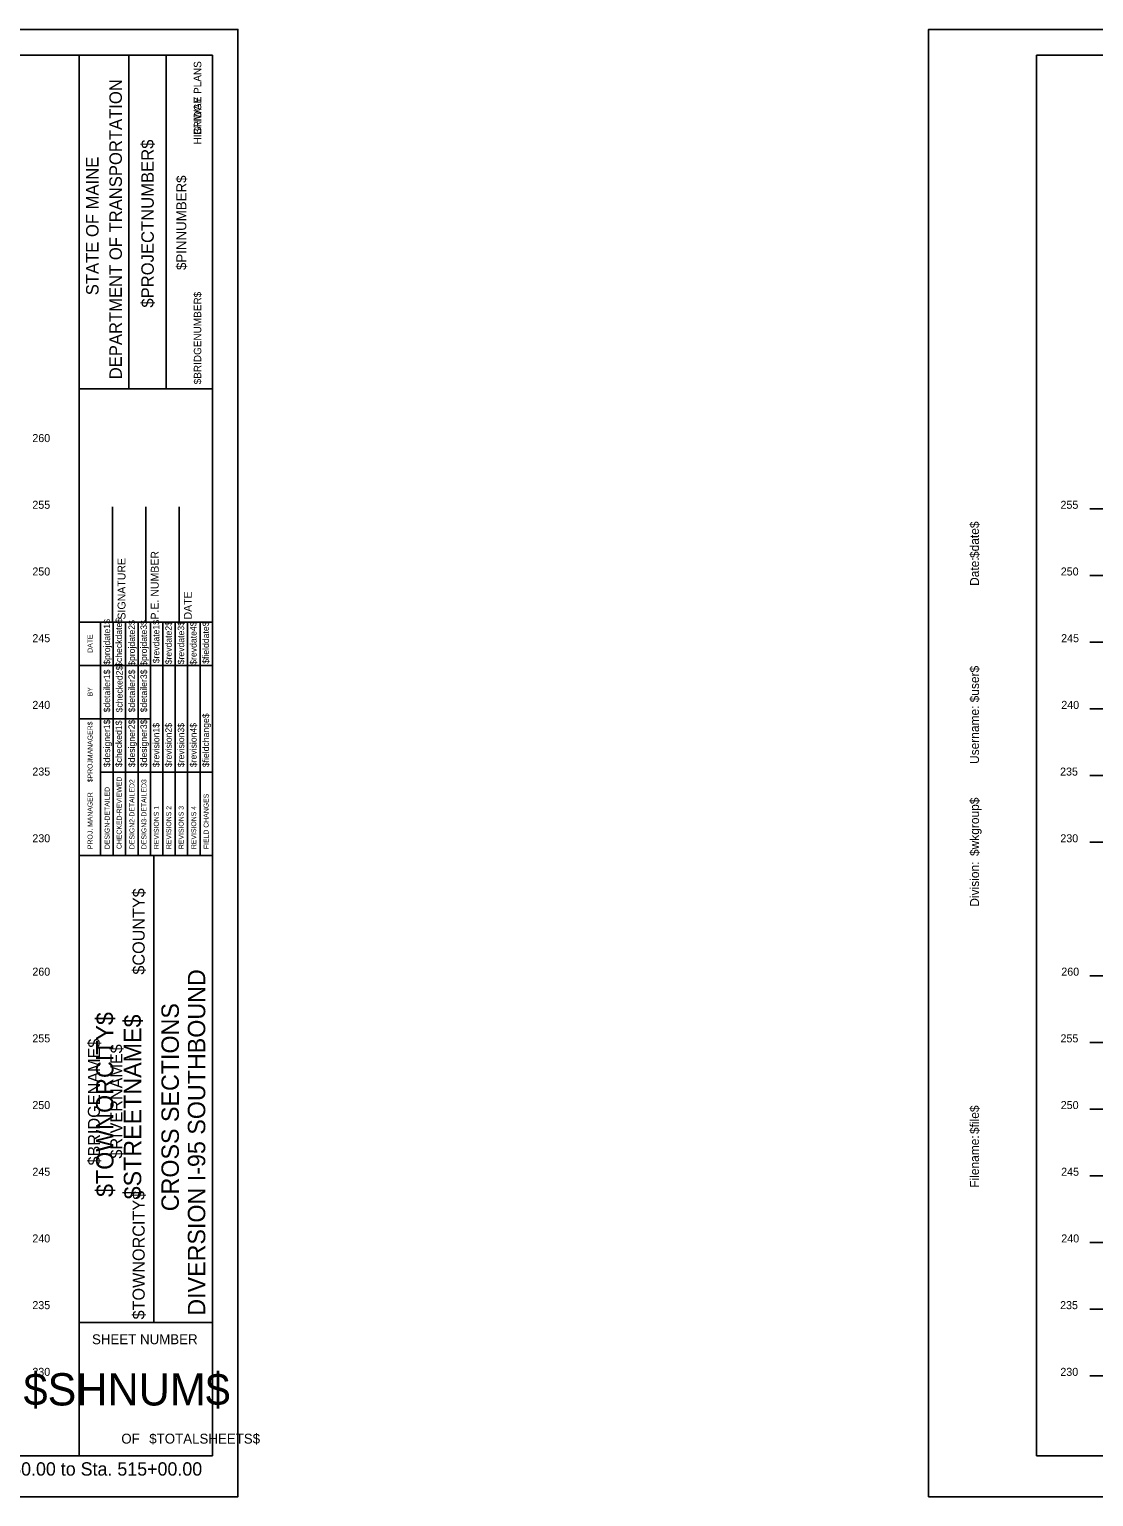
# Model space of a CAD drawing. Extents: x 1170543 to 1177585, y 609599 to 610623.
# Drawn here: x 1173210.8 to 1173290.5, y 609598.8 to 609708.8 of the extents above; entities that cross this region are included whole.
import ezdxf

# ---------------------------------------------------------------- set-up
doc = ezdxf.new("R2010")
doc.units = 0
for name, color, linetype in [('BORDER', 7, 'Continuous'), ('BRIDGE_TITLE', 7, 'Continuous'), ('H_V ANNOTATION', 7, 'Continuous'), ('HIGHWAY_TITLE', 7, 'Continuous'), ('MAJOR', 7, 'Continuous'), ('PLOT BOUNDARY', 7, 'Continuous')]:
    doc.layers.add(name, color=color, linetype=linetype)

msp = doc.modelspace()

# ---------------------------------------------------------------- linework, layer by layer
at = {"layer": 'BORDER'}
for p, q in [((1173224.5, 609706.87), (1173064.5, 609706.87)), ((1173214.5, 609601.88), (1173214.5, 609706.88)), ((1173218.23, 609681.87), (1173218.23, 609706.87)), ((1173221.03, 609681.87), (1173221.03, 609706.87)), ((1173224.5, 609601.88), (1173224.5, 609706.88)), ((1173446.26, 609706.87), (1173286.26, 609706.87)), ((1173286.26, 609706.87), (1173286.26, 609601.87)), ((1173214.51, 609681.87), (1173224.5, 609681.87)), ((1173217, 609664.38), (1173217, 609673.02)), ((1173219.5, 609664.38), (1173219.5, 609673.02)), ((1173222, 609664.38), (1173222, 609673.02)), ((1173214.5, 609664.38), (1173224.5, 609664.38)), ((1173214.5, 609646.88), (1173224.5, 609646.88)), ((1173220.1, 609611.88), (1173220.1, 609646.88)), ((1173214.5, 609611.88), (1173224.5, 609611.88)), ((1173064.5, 609601.87), (1173224.5, 609601.87)), ((1173286.26, 609601.87), (1173446.26, 609601.87))]:
    msp.add_line(p, q, dxfattribs=at)
for points in [[(1173216.12, 609661.13), (1173216.12, 609664.38)], [(1173217.05, 609646.88), (1173217.05, 609664.38)], [(1173217.98, 609664.38), (1173217.98, 609646.88)], [(1173218.92, 609646.88), (1173218.92, 609664.38)], [(1173219.85, 609646.88), (1173219.85, 609664.38)], [(1173220.78, 609646.88), (1173220.78, 609664.38)], [(1173221.71, 609646.88), (1173221.71, 609664.38)], [(1173222.64, 609646.88), (1173222.64, 609664.38)], [(1173223.57, 609646.88), (1173223.57, 609664.38)], [(1173216.12, 609646.88), (1173216.12, 609663.67)], [(1173214.5, 609661.13), (1173224.5, 609661.13)], [(1173214.5, 609657.13), (1173216.12, 609657.13)], [(1173216.12, 609657.13), (1173219.85, 609657.13)], [(1173216.12, 609653.13), (1173224.5, 609653.13)]]:
    msp.add_lwpolyline(points, dxfattribs=at)
at = {"layer": 'MAJOR'}
for p, q in [((1173290.26, 609672.87), (1173291.26, 609672.87)), ((1173290.26, 609667.87), (1173291.26, 609667.87)), ((1173290.26, 609662.87), (1173291.26, 609662.87)), ((1173290.26, 609657.87), (1173291.26, 609657.87)), ((1173290.26, 609652.87), (1173291.26, 609652.87)), ((1173290.26, 609647.87), (1173291.26, 609647.87)), ((1173290.26, 609637.87), (1173291.26, 609637.87)), ((1173290.26, 609632.87), (1173291.26, 609632.87)), ((1173290.26, 609627.87), (1173291.26, 609627.87)), ((1173290.26, 609622.87), (1173291.26, 609622.87)), ((1173290.26, 609617.87), (1173291.26, 609617.87)), ((1173290.26, 609612.87), (1173291.26, 609612.87)), ((1173290.26, 609607.87), (1173291.26, 609607.87))]:
    msp.add_line(p, q, dxfattribs=at)
at = {"layer": 'PLOT BOUNDARY'}
for points in [[(1173056.41, 609598.81), (1173226.41, 609598.81), (1173226.41, 609708.81), (1173056.41, 609708.81)], [(1173278.17, 609598.81), (1173448.17, 609598.81), (1173448.17, 609708.81), (1173278.17, 609708.81)]]:
    msp.add_lwpolyline(points, close=True, dxfattribs=at)

# ---------------------------------------------------------------- texts
at = {"layer": 'BORDER'}
for s, height, rotation, p in [('DEPARTMENT OF TRANSPORTATION', 0.9318, 90, (1173217.71, 609682.58)), ('$PROJECTNUMBER$', 0.9318, 90, (1173220.1, 609687.95)), ('STATE OF MAINE', 0.9318, 90, (1173215.96, 609688.88)), ('$PINNUMBER$', 0.7453, 90, (1173222.54, 609690.77)), ('$date$', 0.67, 90, (1173281.95, 609669.18)), ('P.E. NUMBER', 0.5906, 90, (1173220.47, 609664.57)), ('SIGNATURE', 0.591, 90, (1173217.98, 609664.57)), ('Date:', 0.67, 90, (1173281.95, 609667.09)), ('DATE', 0.591, 90, (1173222.95, 609664.57)), ('$projdate1$', 0.4845, 90, (1173216.83, 609661.18)), ('$checkdate$', 0.4845, 90, (1173217.72, 609661.02)), ('$projdate2$', 0.4845, 90, (1173218.69, 609661.1)), ('$projdate3$', 0.4845, 90, (1173219.59, 609661.1)), ('$revdate1$', 0.485, 90, (1173220.52, 609661.29)), ('$revdate2$', 0.485, 90, (1173221.45, 609661.21)), ('$revdate3$', 0.485, 90, (1173222.38, 609661.21)), ('$revdate4$', 0.485, 90, (1173223.31, 609661.18)), ('$fielddate$', 0.4845, 90, (1173224.24, 609661.25)), ('DATE', 0.371, 90, (1173215.51, 609662.08)), ('$detailer1$', 0.4845, 90, (1173216.83, 609657.61)), ('$checked2$', 0.485, 90, (1173217.76, 609657.61)), ('$detailer2$', 0.4845, 90, (1173218.69, 609657.61)), ('$detailer3$', 0.4845, 90, (1173219.59, 609657.61)), ('$user$', 0.67, 90, (1173281.95, 609658.36)), ('BY', 0.371, 90, (1173215.51, 609658.81)), ('$fieldchange$', 0.4845, 90, (1173224.24, 609653.5)), ('Username:', 0.67, 90, (1173281.95, 609653.74)), ('$PROJMANAGER$', 0.3727, 90, (1173215.51, 609652.37)), ('$designer1$', 0.4845, 90, (1173216.83, 609653.5)), ('$checked1$', 0.485, 90, (1173217.72, 609653.5)), ('$designer2$', 0.4845, 90, (1173218.69, 609653.5)), ('$designer3$', 0.4845, 90, (1173219.59, 609653.5)), ('$revision1$', 0.4845, 90, (1173220.52, 609653.5)), ('$revision2$', 0.4845, 90, (1173221.45, 609653.5)), ('$revision3$', 0.4845, 90, (1173222.38, 609653.5)), ('$revision4$', 0.4845, 90, (1173223.31, 609653.5)), ('CHECKED-REVIEWED', 0.3727, 90, (1173217.69, 609647.36)), ('DESIGN2-DETAILED2', 0.3727, 90, (1173218.65, 609647.36)), ('DESIGN3-DETAILED3', 0.3727, 90, (1173219.55, 609647.36)), ('PROJ. MANAGER', 0.3727, 90, (1173215.51, 609647.36)), ('DESIGN-DETAILED', 0.3727, 90, (1173216.79, 609647.36)), ('FIELD CHANGES', 0.3727, 90, (1173224.21, 609647.36)), ('$wkgroup$', 0.67, 90, (1173281.95, 609646.84)), ('REVISIONS 1', 0.3727, 90, (1173220.48, 609647.36)), ('REVISIONS 2', 0.3727, 90, (1173221.41, 609647.36)), ('REVISIONS 3', 0.3727, 90, (1173222.34, 609647.36)), ('REVISIONS 4', 0.3727, 90, (1173223.28, 609647.36)), ('Division:', 0.67, 90, (1173281.95, 609643.04)), ('DIVERSION I-95 SOUTHBOUND', 1.3043, 90, (1173223.96, 609612.38)), ('CROSS SECTIONS', 1.3043, 90, (1173221.98, 609620.21)), ('$file$', 0.67, 90, (1173281.95, 609626)), ('Filename:', 0.67, 90, (1173281.95, 609621.97)), ('SHEET NUMBER', 0.7453, 360, (1173215.47, 609610.24)), ('$SHNUM$', 2.419, 360, (1173210.34, 609605.65)), ('OF', 0.745, 360, (1173217.67, 609602.79)), ('$TOTALSHEETS$', 0.7453, 360, (1173219.76, 609602.79))]:
    msp.add_text(s, height=height, rotation=rotation, dxfattribs=at).set_placement(p)
at = {"layer": 'BRIDGE_TITLE'}
for s, height, p in [('BRIDGE PLANS', 0.559, (1173223.66, 609700.9)), ('$BRIDGENUMBER$', 0.559, (1173223.66, 609682.2)), ('$COUNTY$', 0.907, (1173219.42, 609637.95)), ('$BRIDGENAME$', 0.9072, (1173216.07, 609623.64)), ('$RIVERNAME$', 0.9072, (1173217.75, 609624.16)), ('$TOWNORCITY$', 0.9072, (1173219.42, 609612.1))]:
    msp.add_text(s, height=height, rotation=90, dxfattribs=at).set_placement(p)
at = {"layer": 'H_V ANNOTATION'}
for s, height, p in [('260', 0.6, (1173211, 609677.87)), ('255', 0.6, (1173211, 609672.87)), ('255', 0.6, (1173288.06, 609672.87)), ('250', 0.6, (1173211, 609667.87)), ('250', 0.6, (1173288.08, 609667.87)), ('245', 0.6, (1173211, 609662.87)), ('245', 0.6, (1173288.11, 609662.87)), ('240', 0.6, (1173211, 609657.87)), ('240', 0.6, (1173288.12, 609657.87)), ('235', 0.6, (1173211, 609652.87)), ('235', 0.6, (1173288.03, 609652.87)), ('230', 0.6, (1173211, 609647.87)), ('230', 0.6, (1173288.05, 609647.87)), ('260', 0.6, (1173211, 609637.87)), ('260', 0.6, (1173288.12, 609637.87)), ('255', 0.6, (1173211, 609632.87)), ('255', 0.6, (1173288.06, 609632.87)), ('250', 0.6, (1173211, 609627.87)), ('250', 0.6, (1173288.08, 609627.87)), ('245', 0.6, (1173211, 609622.87)), ('245', 0.6, (1173288.11, 609622.87)), ('240', 0.6, (1173211, 609617.87)), ('240', 0.6, (1173288.12, 609617.87)), ('235', 0.6, (1173211, 609612.87)), ('235', 0.6, (1173288.03, 609612.87)), ('230', 0.6, (1173211, 609607.87)), ('230', 0.6, (1173288.05, 609607.87)), ('Sta. 514+50.00 to Sta. 515+00.00', 1.0002, (1173203.65, 609600.39))]:
    msp.add_text(s, height=height, dxfattribs=at).set_placement(p)
at = {"layer": 'HIGHWAY_TITLE'}
for s, height, p in [('HIGHWAY PLANS', 0.559, (1173223.66, 609700.19)), ('$TOWNORCITY$', 1.3043, (1173217.08, 609621.28)), ('$STREETNAME$', 1.3043, (1173219.16, 609621.1))]:
    msp.add_text(s, height=height, rotation=90, dxfattribs=at).set_placement(p)

doc.saveas('drawing.dxf')
